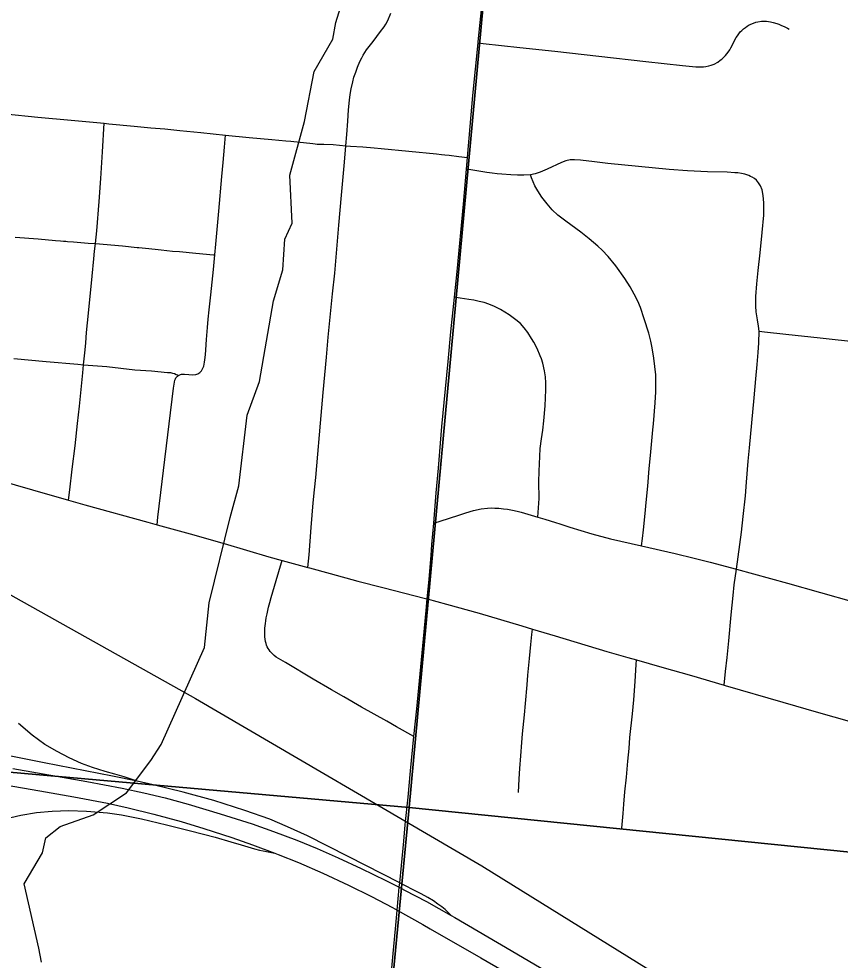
# Model space of a CAD drawing. Extents: x 0 to 34, y 0 to 22.
# Drawn here: x 4.531 to 5.11, y 18.231 to 18.895 of the extents above; entities that cross this region are included whole.
import ezdxf

# ---------------------------------------------------------------- set-up
doc = ezdxf.new("R2010")
doc.units = 0
for name, color, linetype in [('GM_X_City_Street', 7, 'Continuous'), ('GM_X_Corporation', 7, 'Continuous'), ('GM_X_County_Road', 7, 'Continuous'), ('GM_X_Interchange_Ramps', 7, 'Continuous'), ('GM_X_Minor_River', 7, 'Continuous'), ('GM_X_Rail_Line', 7, 'Continuous'), ('GM_X_US_Route', 7, 'Continuous')]:
    doc.layers.add(name, color=color, linetype=linetype)

msp = doc.modelspace()

# ---------------------------------------------------------------- linework, layer by layer
at = {"layer": 'GM_X_City_Street'}
for points in [[(4.73451, 18.50808), (4.73525, 18.51702), (4.73684, 18.53622), (4.73824, 18.55368), (4.73918, 18.56289), (4.73997, 18.57147), (4.74067, 18.57978), (4.74341, 18.60971), (4.74532, 18.63139), (4.74751, 18.65626), (4.74877, 18.67053), (4.75185, 18.70096), (4.75333, 18.71558), (4.75456, 18.72956), (4.75629, 18.74931), (4.75815, 18.77055), (4.76018, 18.79373), (4.7612, 18.80538), (4.76194, 18.81333), (4.76259, 18.82261), (4.76316, 18.83075), (4.7637, 18.83748), (4.76421, 18.84142), (4.76488, 18.84554), (4.76601, 18.8504), (4.76693, 18.85376), (4.76815, 18.85726), (4.76937, 18.86076), (4.77115, 18.86475), (4.77243, 18.8672), (4.77349, 18.86923), (4.77586, 18.87292), (4.78037, 18.87889), (4.78563, 18.88581), (4.78815, 18.88912), (4.78942, 18.89103), (4.79082, 18.89363), (4.79298, 18.89866)], [(4.85441, 18.87787), (4.85791, 18.87749), (4.88377, 18.87469), (4.90847, 18.87197), (4.93954, 18.86856), (4.97267, 18.86482), (4.99854, 18.86192), (5.00778, 18.861), (5.00961, 18.8609), (5.01141, 18.86091), (5.01319, 18.86101), (5.015, 18.86124), (5.01692, 18.86159), (5.01861, 18.86205), (5.0207, 18.8629), (5.0233, 18.86433), (5.02504, 18.86553), (5.02622, 18.86646), (5.02882, 18.86893), (5.02977, 18.87008), (5.03068, 18.87127), (5.03171, 18.87284), (5.03258, 18.87434), (5.0363, 18.88154), (5.03712, 18.88283), (5.0381, 18.88423), (5.03917, 18.8855), (5.0403, 18.8866), (5.04147, 18.88768), (5.04277, 18.88867), (5.04406, 18.88961), (5.04546, 18.89044), (5.04842, 18.89178), (5.05005, 18.89237), (5.05154, 18.89269), (5.05412, 18.89305), (5.0559, 18.89315), (5.05771, 18.8931), (5.05902, 18.89294), (5.06042, 18.89265), (5.06243, 18.89216), (5.06487, 18.89146), (5.06634, 18.89096), (5.06787, 18.89036), (5.07049, 18.88912), (5.07242, 18.88813), (5.07365, 18.88747)], [(4.52126, 18.8278), (4.54413, 18.82548), (4.56762, 18.8234), (4.59082, 18.82115), (4.59419, 18.82082), (4.61209, 18.81921), (4.6238, 18.81802), (4.63368, 18.81714), (4.64417, 18.81613), (4.65898, 18.8146), (4.66759, 18.81368), (4.6764, 18.81275), (4.69298, 18.81116), (4.70903, 18.80977), (4.71886, 18.80891), (4.72249, 18.80853), (4.73783, 18.80691), (4.73968, 18.80661), (4.74088, 18.80653), (4.74203, 18.80656), (4.7444, 18.80653), (4.74559, 18.8065), (4.75227, 18.80612), (4.7612, 18.80538), (4.76457, 18.80511), (4.77318, 18.80448), (4.7812, 18.80386), (4.78614, 18.80342), (4.82503, 18.79965), (4.82866, 18.79925), (4.83106, 18.79897), (4.8341, 18.79858), (4.84071, 18.79778), (4.84693, 18.79703)], [(4.56571, 18.55559), (4.56658, 18.56271), (4.56836, 18.57733), (4.57037, 18.59384), (4.57213, 18.60964), (4.57339, 18.62172), (4.57438, 18.63112), (4.57579, 18.64535), (4.57635, 18.65097), (4.57738, 18.6615), (4.57786, 18.66634), (4.57851, 18.67375), (4.57992, 18.68735), (4.58244, 18.7133), (4.58354, 18.72559), (4.58411, 18.7311), (4.58467, 18.73637), (4.5856, 18.74531), (4.58729, 18.76597), (4.58854, 18.78225), (4.58978, 18.80112), (4.59082, 18.82115)], [(4.62816, 18.5382), (4.62879, 18.54348), (4.63969, 18.63457), (4.64015, 18.63741), (4.64077, 18.64017), (4.64114, 18.64113), (4.64145, 18.6417), (4.64223, 18.64263), (4.6427, 18.64305), (4.64323, 18.6434), (4.64409, 18.64389), (4.64475, 18.64411), (4.64545, 18.64426), (4.64639, 18.64437), (4.64747, 18.64434), (4.65059, 18.64413), (4.65309, 18.64396), (4.65537, 18.64417), (4.65695, 18.64467), (4.65832, 18.64552), (4.65941, 18.64668), (4.66046, 18.64867), (4.66103, 18.65002), (4.6614, 18.65149), (4.66165, 18.65291), (4.66186, 18.65451), (4.66222, 18.65808), (4.66248, 18.66144), (4.663, 18.66867), (4.66362, 18.67728), (4.66413, 18.68308), (4.66489, 18.68965), (4.66611, 18.70014), (4.66788, 18.71805), (4.66884, 18.72835), (4.66955, 18.73598), (4.67159, 18.75915), (4.67375, 18.78364), (4.67464, 18.79343), (4.67563, 18.80436), (4.6764, 18.81275)], [(5.02784, 18.42514), (5.02888, 18.43482), (5.02993, 18.4447), (5.0311, 18.4564), (5.03282, 18.47484), (5.03341, 18.48162), (5.03413, 18.4884), (5.03499, 18.49577), (5.03653, 18.50699), (5.04004, 18.53308), (5.04127, 18.54407), (5.04275, 18.55849), (5.04349, 18.56834), (5.04472, 18.58311), (5.04562, 18.59236), (5.04895, 18.62759), (5.05012, 18.64115), (5.05105, 18.65108), (5.0518, 18.65961), (5.05232, 18.66636), (5.0524, 18.67462), (5.05192, 18.67811), (5.05132, 18.68272), (5.05046, 18.68829), (5.0502, 18.69223), (5.05012, 18.69505), (5.05026, 18.69899), (5.05086, 18.70791), (5.05184, 18.71743), (5.05324, 18.72982), (5.05472, 18.7442), (5.05569, 18.75651), (5.05581, 18.76086), (5.05571, 18.76513), (5.05522, 18.77019), (5.05452, 18.77425), (5.05343, 18.77713), (5.05204, 18.77921), (5.05052, 18.78098), (5.04921, 18.78219), (5.04761, 18.78317), (5.04648, 18.78372), (5.0451, 18.78434), (5.04389, 18.78482), (5.04235, 18.78529), (5.04014, 18.78585), (5.03746, 18.78625), (5.03528, 18.78635), (5.02993, 18.7866), (5.01605, 18.78705), (5.00187, 18.78764), (4.98907, 18.78863), (4.94573, 18.79281), (4.93649, 18.79391), (4.92664, 18.79519), (4.9223, 18.79545), (4.9192, 18.79531), (4.91617, 18.79468), (4.91328, 18.79358), (4.90319, 18.78882), (4.89809, 18.7866), (4.89456, 18.78548), (4.89126, 18.78488), (4.88662, 18.78459), (4.88214, 18.78455), (4.87741, 18.78478), (4.87113, 18.78526), (4.86794, 18.78558), (4.8644, 18.78603), (4.86067, 18.78652), (4.85077, 18.7881), (4.84623, 18.78882)], [(4.9696, 18.52328), (4.97023, 18.52848), (4.97097, 18.53464), (4.97182, 18.54391), (4.97303, 18.55626), (4.97395, 18.56549), (4.97505, 18.57784), (4.9759, 18.5871), (4.97756, 18.60502), (4.97796, 18.60932), (4.97919, 18.6241), (4.97963, 18.63201), (4.97976, 18.63893), (4.97956, 18.64391), (4.97827, 18.65563), (4.9772, 18.66296), (4.97614, 18.66771), (4.97468, 18.6732), (4.97153, 18.68335), (4.9689, 18.69131), (4.96704, 18.69578), (4.96448, 18.70076), (4.9615, 18.70601), (4.95788, 18.71177), (4.95149, 18.72065), (4.94601, 18.72719), (4.94191, 18.73173), (4.93874, 18.73464), (4.93258, 18.73982), (4.92671, 18.74439), (4.91624, 18.7522), (4.91069, 18.75647), (4.90672, 18.76023), (4.90316, 18.76428), (4.8994, 18.76919), (4.89641, 18.77366), (4.89443, 18.77714), (4.89201, 18.78262), (4.89126, 18.78488)], [(4.52825, 18.74099), (4.54428, 18.73964), (4.55651, 18.73855), (4.56003, 18.73827), (4.56221, 18.73808), (4.56389, 18.73798), (4.56502, 18.73791), (4.56924, 18.73759), (4.57963, 18.73676), (4.58467, 18.73637), (4.60367, 18.7349), (4.61405, 18.73371), (4.61521, 18.7336), (4.61998, 18.73312), (4.62669, 18.73237), (4.63099, 18.73191), (4.63894, 18.73113), (4.64384, 18.7307), (4.65555, 18.72962), (4.6678, 18.72845), (4.66884, 18.72835)], [(4.89661, 18.54364), (4.89734, 18.55674), (4.89726, 18.56851), (4.89741, 18.57602), (4.89786, 18.58637), (4.89823, 18.59194), (4.89915, 18.59868), (4.89994, 18.60482), (4.90064, 18.61157), (4.90159, 18.62206), (4.90215, 18.63323), (4.90218, 18.63819), (4.90183, 18.64252), (4.90115, 18.64679), (4.89991, 18.65215), (4.899, 18.65504), (4.89821, 18.65733), (4.89594, 18.66241), (4.89366, 18.66681), (4.8921, 18.66948), (4.88948, 18.67367), (4.88691, 18.6771), (4.88418, 18.67998), (4.88108, 18.68265), (4.87632, 18.68605), (4.87024, 18.68996), (4.86591, 18.69213), (4.86204, 18.69368), (4.85863, 18.69477), (4.8552, 18.69566), (4.85128, 18.69647), (4.8478, 18.69708), (4.84183, 18.69794), (4.83787, 18.69851)], [(5.0524, 18.67462), (5.05621, 18.67419), (5.07124, 18.6726), (5.09541, 18.66989), (5.12328, 18.66684), (5.15133, 18.66364), (5.16038, 18.66273), (5.17013, 18.66175), (5.19413, 18.6592), (5.21756, 18.6564), (5.2286, 18.65507), (5.23463, 18.65435), (5.26162, 18.65112), (5.26762, 18.6504)], [(4.5271, 18.65533), (4.54998, 18.65321), (4.57223, 18.6513), (4.57635, 18.65097), (4.59266, 18.64969), (4.61242, 18.6475), (4.62419, 18.64664), (4.63546, 18.64562), (4.63768, 18.64541), (4.63892, 18.64516), (4.64037, 18.64475), (4.6416, 18.64418), (4.64248, 18.64376), (4.64323, 18.6434)], [(4.82329, 18.53937), (4.83344, 18.54257), (4.84157, 18.54526), (4.84565, 18.54671), (4.85107, 18.54829), (4.85662, 18.5495), (4.86105, 18.54997), (4.86361, 18.55006), (4.86609, 18.54997), (4.86909, 18.54981), (4.87234, 18.54951), (4.87511, 18.54916), (4.87855, 18.54853), (4.88184, 18.54779), (4.88465, 18.5471), (4.89661, 18.54364), (4.90136, 18.54219), (4.90905, 18.53973), (4.912, 18.53877), (4.91911, 18.53657), (4.93453, 18.5319), (4.94767, 18.52838), (4.9696, 18.52328), (4.99333, 18.51789), (5.00666, 18.51477), (5.01807, 18.51196), (5.03653, 18.50699), (5.0724, 18.49712), (5.11893, 18.4839)], [(4.80912, 18.3889), (4.79698, 18.39581), (4.79002, 18.39974), (4.77218, 18.40967), (4.75978, 18.41688), (4.75106, 18.42188), (4.73826, 18.42939), (4.71857, 18.44114), (4.71214, 18.44497), (4.71079, 18.44599), (4.70962, 18.447), (4.70875, 18.44784), (4.70786, 18.44892), (4.70706, 18.45002), (4.70643, 18.45111), (4.70583, 18.45222), (4.70532, 18.45346), (4.70494, 18.45458), (4.7046, 18.45596), (4.70428, 18.45753), (4.70412, 18.45915), (4.70401, 18.4612), (4.70407, 18.4636), (4.70416, 18.46529), (4.70431, 18.46705), (4.70452, 18.46871), (4.70479, 18.47059), (4.70512, 18.47271), (4.70565, 18.47548), (4.70616, 18.47784), (4.7067, 18.48023), (4.70754, 18.48348), (4.70854, 18.48686), (4.71215, 18.49902), (4.71591, 18.51169), (4.71632, 18.51305)], [(4.88279, 18.3494), (4.88327, 18.35921), (4.88373, 18.36643), (4.88442, 18.37529), (4.88523, 18.38471), (4.88578, 18.39089), (4.88708, 18.40429), (4.88773, 18.41229), (4.8889, 18.42529), (4.88948, 18.43211), (4.89054, 18.44386), (4.89159, 18.45386), (4.89234, 18.46093), (4.89274, 18.46464)], [(4.9557, 18.32441), (4.95656, 18.33461), (4.95713, 18.34139), (4.95793, 18.35005), (4.95894, 18.36023), (4.96005, 18.37155), (4.96081, 18.38059), (4.96143, 18.38822), (4.96325, 18.4049), (4.96408, 18.41481), (4.96505, 18.42776), (4.96588, 18.43983), (4.9661, 18.44291)]]:
    msp.add_lwpolyline(points, dxfattribs=at)
at = {"layer": 'GM_X_Corporation'}
for points in [[(3.89386, 19.44341), (4.89829, 19.34286), (4.80587, 18.33893), (3.80106, 18.42772)], [(5.88653, 19.24719), (5.79402, 18.23883), (4.80587, 18.33893), (4.89829, 19.34286)], [(3.80106, 18.42772), (4.80587, 18.33893), (4.7096, 17.33101), (3.70419, 17.41811)], [(4.80587, 18.33893), (5.79402, 18.23883), (5.70874, 17.23111), (4.7096, 17.33101)]]:
    msp.add_lwpolyline(points, close=True, dxfattribs=at)
at = {"layer": 'GM_X_County_Road'}
for p, q in [((4.84623, 18.78882), (4.84693, 18.79703)), ((4.71632, 18.51305), (4.73451, 18.50808))]:
    msp.add_line(p, q, dxfattribs=at)
for points in [[(4.85441, 18.87787), (4.85447, 18.8785), (4.86039, 18.93539), (4.86374, 18.97155)], [(4.84693, 18.79703), (4.85069, 18.84085), (4.85441, 18.87787)], [(4.83787, 18.69851), (4.83961, 18.71675), (4.84411, 18.76407), (4.84623, 18.78882)], [(4.82329, 18.53937), (4.82491, 18.5608), (4.82641, 18.57805), (4.82892, 18.6075), (4.83153, 18.63405), (4.83323, 18.65322), (4.83528, 18.67422), (4.83787, 18.69851)], [(4.44764, 18.58791), (4.46498, 18.5838), (4.50514, 18.57298), (4.54031, 18.56284), (4.56571, 18.55559)], [(4.56571, 18.55559), (4.57735, 18.55227), (4.62166, 18.53998), (4.62816, 18.5382)], [(4.62816, 18.5382), (4.65158, 18.53178), (4.67544, 18.52491), (4.70702, 18.51559), (4.71632, 18.51305)], [(4.81861, 18.48591), (4.81994, 18.49958), (4.82135, 18.51684), (4.82181, 18.52423), (4.82329, 18.53937)], [(4.73451, 18.50808), (4.73552, 18.5078), (4.75006, 18.50386), (4.7696, 18.49853), (4.78721, 18.49398), (4.81744, 18.48622), (4.81861, 18.48591)], [(4.80912, 18.3889), (4.81116, 18.40841), (4.81587, 18.45775), (4.81783, 18.47786), (4.81861, 18.48591)], [(4.81861, 18.48591), (4.8321, 18.48224), (4.8552, 18.4758), (4.88512, 18.4669), (4.89274, 18.46464)], [(4.89274, 18.46464), (4.90872, 18.45988), (4.94504, 18.44899), (4.95996, 18.44466), (4.9661, 18.44291)], [(4.9661, 18.44291), (4.98383, 18.43787), (5.00471, 18.43191), (5.02784, 18.42514)], [(5.02784, 18.42514), (5.02855, 18.42493), (5.06915, 18.41322), (5.0942, 18.40586), (5.1283, 18.39622), (5.13452, 18.39457)], [(4.80304, 18.32666), (4.80325, 18.32897), (4.80506, 18.34628), (4.80686, 18.36489), (4.80912, 18.3889)], [(4.79711, 18.2637), (4.79736, 18.26653), (4.79831, 18.27709), (4.79886, 18.28269), (4.79917, 18.28582), (4.80037, 18.29797), (4.80201, 18.31515), (4.80304, 18.32666)], [(4.78352, 18.11823), (4.78404, 18.12379), (4.78588, 18.14355), (4.78818, 18.16707), (4.79051, 18.18993), (4.79229, 18.2097), (4.79357, 18.22562), (4.79447, 18.23614), (4.79617, 18.25334), (4.79711, 18.2637)]]:
    msp.add_lwpolyline(points, dxfattribs=at)
at = {"layer": 'GM_X_Interchange_Ramps'}
for points in [[(4.61411, 18.35742), (4.60492, 18.36066), (4.59839, 18.36251), (4.59156, 18.36436), (4.58262, 18.3672), (4.57481, 18.37004), (4.56614, 18.37402), (4.55764, 18.37838), (4.54909, 18.38345), (4.54, 18.38995), (4.53058, 18.39806)], [(4.83548, 18.26273), (4.83118, 18.26703), (4.82893, 18.26883), (4.82613, 18.27091), (4.82298, 18.27307), (4.81892, 18.2755), (4.81423, 18.27803), (4.80819, 18.28118), (4.79917, 18.28582), (4.76292, 18.30448), (4.73424, 18.31887), (4.72016, 18.32542), (4.70753, 18.33063), (4.68997, 18.33688), (4.66804, 18.34376), (4.64651, 18.3498), (4.62539, 18.355), (4.61411, 18.35742), (4.59685, 18.36112), (4.54866, 18.37048), (4.50964, 18.37807)], [(4.52114, 18.33103), (4.53202, 18.33364), (4.54308, 18.33537), (4.55421, 18.33638), (4.56602, 18.33675), (4.57845, 18.3364), (4.5933, 18.33511), (4.60314, 18.33367), (4.61718, 18.33097), (4.63471, 18.32677), (4.6517, 18.32248), (4.66909, 18.31796), (4.68004, 18.31484), (4.68748, 18.31264), (4.69672, 18.30972), (4.70034, 18.30881), (4.70295, 18.30831), (4.71126, 18.30671)]]:
    msp.add_lwpolyline(points, dxfattribs=at)
at = {"layer": 'GM_X_Minor_River'}
msp.add_lwpolyline([(4.5466, 18.22982), (4.5449, 18.23973), (4.53438, 18.28515), (4.54731, 18.3069), (4.54979, 18.31748), (4.55981, 18.32562), (4.5831, 18.33385), (4.60654, 18.34928), (4.62366, 18.37208), (4.63109, 18.38331), (4.6616, 18.45176), (4.66485, 18.48321), (4.67965, 18.54328), (4.68577, 18.56555), (4.69165, 18.61555), (4.70045, 18.63928), (4.71026, 18.69604), (4.71674, 18.71792), (4.71829, 18.73954), (4.72344, 18.75082), (4.72181, 18.78465), (4.73201, 18.82241), (4.73875, 18.85758), (4.75208, 18.88046), (4.7542, 18.89218), (4.75744, 18.90274)], dxfattribs=at)
at = {"layer": 'GM_X_Rail_Line'}
msp.add_lwpolyline([(3.83258, 18.78915), (4.04668, 18.71724), (4.20013, 18.66068), (4.27929, 18.62258), (4.42905, 18.54243), (4.65516, 18.4157), (4.85706, 18.2978), (5.4078, 17.95591), (5.67948, 17.78757), (5.87786, 17.66832)], dxfattribs=at)
at = {"layer": 'GM_X_US_Route'}
for points in [[(4.52657, 18.36652), (4.57857, 18.35726), (4.60357, 18.35248), (4.61875, 18.34925), (4.63383, 18.34565), (4.65001, 18.34129), (4.67261, 18.33456), (4.69506, 18.32731), (4.7103, 18.32199), (4.72656, 18.31588), (4.74092, 18.31004), (4.7557, 18.30357), (4.77202, 18.29596), (4.78932, 18.28753), (4.79886, 18.28269), (4.8026, 18.28078), (4.81793, 18.27261), (4.83548, 18.26273), (4.83795, 18.26134), (4.87768, 18.23821), (4.91087, 18.21867)], [(4.49099, 18.36007), (4.54549, 18.35065), (4.56937, 18.34649), (4.59319, 18.34189), (4.60778, 18.3387), (4.62591, 18.33424), (4.64511, 18.32897), (4.6612, 18.32418), (4.68074, 18.31787), (4.69542, 18.31272), (4.71126, 18.30671), (4.71345, 18.30588), (4.72788, 18.30007), (4.74501, 18.29265), (4.76307, 18.28426), (4.77922, 18.27622), (4.79407, 18.26836), (4.79736, 18.26653), (4.8155, 18.25643)], [(4.8155, 18.25643), (4.82068, 18.25354), (4.85622, 18.23305), (4.88634, 18.21564), (4.92724, 18.19206), (4.99919, 18.15145), (5.05693, 18.11854), (5.0878, 18.10117), (5.11657, 18.08468)]]:
    msp.add_lwpolyline(points, dxfattribs=at)

doc.saveas('drawing.dxf')
